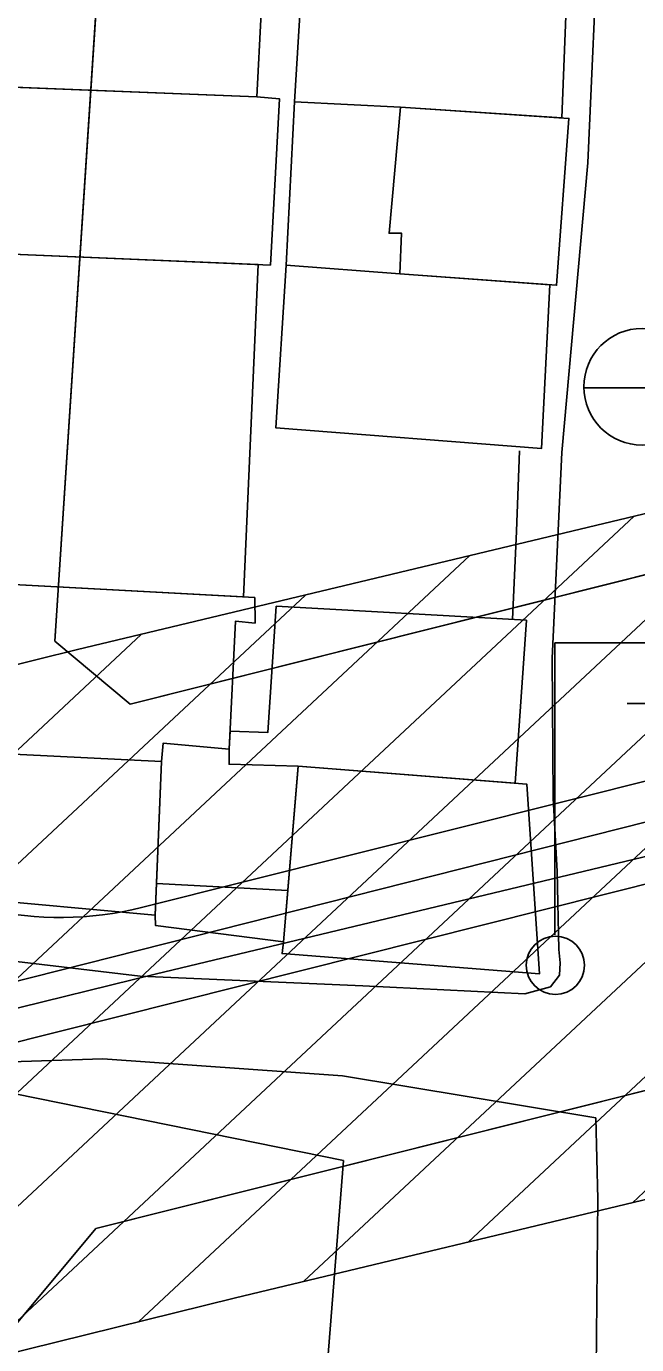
# Model space of a CAD drawing. Extents: x 417997 to 421451, y 4451742 to 4455216.
# Drawn here: x 420096.3 to 420132.9, y 4452724.9 to 4452804 of the extents above; entities that cross this region are included whole.
import ezdxf

# ---------------------------------------------------------------- set-up
doc = ezdxf.new("R2010")
doc.units = 0
for name, color, linetype in [('ADAKENARI', 7, 'Continuous'), ('B_Kapi', 7, 'Continuous'), ('B_Mesken', 7, 'Continuous'), ('B_Teras', 7, 'Continuous'), ('Hat_ENH', 7, 'Continuous'), ('KALDIRIM', 7, 'Continuous'), ('PL_TURZM', 7, 'Continuous'), ('S_Elektrik_Diregi', 7, 'Continuous'), ('S_Rogar_Kapagi', 7, 'Continuous'), ('Sinir_Duvar_tek_tarafa_ait', 7, 'Continuous'), ('TA_ENH_154', 7, 'Continuous'), ('TA_ENH_KORUMA', 7, 'Continuous'), ('TA_ENH_TARAMA', 7, 'Continuous'), ('TR_TİC_TURIZM_K', 7, 'Continuous'), ('Yol_Sose', 7, 'Continuous')]:
    doc.layers.add(name, color=color, linetype=linetype)

msp = doc.modelspace()

# ---------------------------------------------------------------- linework, layer by layer
at = {"layer": 'ADAKENARI'}
for p, q in [((420098.013, 4452767.094), (420110.555, 4452958.797)), ((420098.013, 4452767.094), (420110.555, 4452958.797)), ((420152.372, 4452775.841), (420102.536, 4452763.323)), ((420152.372, 4452775.841), (420102.536, 4452763.323)), ((420102.536, 4452763.323), (420098.013, 4452767.094)), ((420102.536, 4452763.323), (420098.013, 4452767.094)), ((420100.478, 4452731.874), (420151.885, 4452744.787)), ((420100.478, 4452731.874), (420151.885, 4452744.787)), ((420095.303, 4452725.667), (420100.478, 4452731.874)), ((420095.303, 4452725.667), (420100.478, 4452731.874))]:
    msp.add_line(p, q, dxfattribs=at)
at = {"layer": 'B_Kapi'}
msp.add_lwpolyline([(420125.882, 4452778.503), (420125.686, 4452773.693)], dxfattribs=at)
at = {"layer": 'B_Mesken'}
for points in [[(420095.461, 4452800.304), (420095.073, 4452800.334), (420095.48, 4452810.215), (420096.524, 4452810.158), (420110.208, 4452809.818), (420110.639, 4452809.811), (420110.129, 4452799.72)], [(420128.658, 4452804.572), (420128.404, 4452798.459), (420118.744, 4452799.117), (420112.387, 4452799.438), (420112.803, 4452806.302), (420112.151, 4452806.309), (420112.292, 4452809.686), (420128.774, 4452808.445)], [(420110.129, 4452799.72), (420111.492, 4452799.604), (420110.943, 4452789.643), (420095.004, 4452790.307), (420095.592, 4452800.299)], [(420118.692, 4452789.116), (420111.892, 4452789.633), (420112.387, 4452799.438), (420118.744, 4452799.117), (420128.838, 4452798.43), (420128.093, 4452788.432)], [(420094.042, 4452770.575), (420094.351, 4452779.135), (420094.869, 4452779.144), (420095.069, 4452781.652), (420094.56, 4452781.676), (420095.004, 4452790.307), (420110.217, 4452789.673), (420109.335, 4452769.739)], [(420127.687, 4452788.461), (420127.185, 4452778.638), (420111.275, 4452779.88), (420111.892, 4452789.633), (420118.692, 4452789.116)], [(420093.508, 4452760.408), (420094.042, 4452770.575), (420110.007, 4452769.703), (420110.021, 4452768.173), (420108.84, 4452768.286), (420108.471, 4452760.618), (420104.508, 4452760.97), (420104.422, 4452759.87)], [(420125.606, 4452758.576), (420126.287, 4452768.345), (420111.295, 4452769.184), (420110.794, 4452761.616), (420108.523, 4452761.693), (420108.471, 4452760.618), (420108.465, 4452759.715), (420112.612, 4452759.59)], [(420111.724, 4452749.069), (420104.051, 4452750.045), (420104.028, 4452750.656), (420104.109, 4452752.562), (420104.422, 4452759.87), (420104.508, 4452760.97), (420108.471, 4452760.618), (420108.465, 4452759.715), (420112.612, 4452759.59), (420111.982, 4452752.132)], [(420093.508, 4452760.408), (420092.642, 4452751.705), (420104.028, 4452750.656), (420104.422, 4452759.87)], [(420111.724, 4452749.069), (420111.644, 4452748.361), (420127.076, 4452747.149), (420126.311, 4452758.521), (420112.612, 4452759.59)], [(420092.203, 4452723.075), (420094.343, 4452740.212), (420115.321, 4452735.945), (420114.129, 4452720.783), (420112.36, 4452720.99)]]:
    msp.add_lwpolyline(points, close=True, dxfattribs=at)
at = {"layer": 'B_Teras'}
for points in [[(420128.838, 4452798.43), (420128.093, 4452788.432), (420118.692, 4452789.116), (420118.793, 4452791.555), (420118.057, 4452791.548), (420118.744, 4452799.117)], [(420111.982, 4452752.132), (420104.109, 4452752.562), (420104.422, 4452759.87), (420104.508, 4452760.97), (420108.471, 4452760.618), (420108.465, 4452759.715), (420112.612, 4452759.59)]]:
    msp.add_lwpolyline(points, close=True, dxfattribs=at)
at = {"layer": 'Hat_ENH'}
msp.add_lwpolyline([(419957.335, 4452711.677), (420216.786, 4452777.338)], dxfattribs=at)
at = {"layer": 'KALDIRIM'}
for p, q in [((420154.471, 4452763.995), (420103.22, 4452751.122)), ((420154.471, 4452763.995), (420103.22, 4452751.122)), ((420090.405, 4452741.716), (420149.311, 4452756.513)), ((420090.405, 4452741.716), (420149.311, 4452756.513))]:
    msp.add_line(p, q, dxfattribs=at)
msp.add_arc((420098.348, 4452770.519), 20, 176.35468, 284.10025, dxfattribs=at)
msp.add_arc((420098.348, 4452770.519), 20, 176.35468, 284.10025, dxfattribs=at)
at = {"layer": 'PL_TURZM'}
for points in [[(420122.385, 4453139.616), (420122.155, 4453136.102), (420112.644, 4452990.729), (420110.555, 4452958.797), (420098.013, 4452767.094), (420102.536, 4452763.323), (420152.372, 4452775.841), (420157.488, 4452782.052), (420162.88, 4452883.118), (420168.41, 4452955.237), (420170.856, 4452987.146), (420181.47, 4453125.592), (420181.739, 4453129.098), (420177.198, 4453134.956), (420127.635, 4453143.733), (420122.385, 4453139.616)], [(420122.385, 4453139.616), (420122.155, 4453136.102), (420112.644, 4452990.729), (420110.555, 4452958.797), (420098.013, 4452767.094), (420102.536, 4452763.323), (420152.372, 4452775.841), (420157.488, 4452782.052), (420162.88, 4452883.118), (420168.41, 4452955.237), (420170.856, 4452987.146), (420181.47, 4453125.592), (420181.739, 4453129.098), (420177.198, 4453134.956), (420127.635, 4453143.733), (420122.385, 4453139.616)], [(420225.967, 4452407.724), (420222.388, 4452413.182), (420198.501, 4452449.619), (420180.499, 4452485.392), (420172.393, 4452504.153), (420167.096, 4452520.116), (420157.036, 4452567.695), (420154.785, 4452586.79), (420154.697, 4452596.711), (420154.495, 4452619.207), (420156.646, 4452741.005), (420151.885, 4452744.787), (420100.478, 4452731.874), (420095.303, 4452725.667)], [(420225.967, 4452407.724), (420222.388, 4452413.182), (420198.501, 4452449.619), (420180.499, 4452485.392), (420172.393, 4452504.153), (420167.096, 4452520.116), (420157.036, 4452567.695), (420154.785, 4452586.79), (420154.697, 4452596.711), (420154.495, 4452619.207), (420156.646, 4452741.005), (420151.885, 4452744.787), (420100.478, 4452731.874), (420095.303, 4452725.667)]]:
    msp.add_lwpolyline(points, dxfattribs=at)
at = {"layer": 'S_Elektrik_Diregi'}
for p, q in [((420127.989, 4452749.49), (420127.989, 4452766.99)), ((420127.989, 4452766.99), (420134.989, 4452766.99)), ((420132.329, 4452763.35), (420137.579, 4452763.35))]:
    msp.add_line(p, q, dxfattribs=at)
msp.add_circle((420128.025, 4452747.654), 1.75, dxfattribs=at)
at = {"layer": 'S_Rogar_Kapagi'}
msp.add_line((420129.714, 4452782.28), (420136.714, 4452782.28), dxfattribs=at)
msp.add_circle((420133.231, 4452782.343), 3.5, dxfattribs=at)
at = {"layer": 'Sinir_Duvar_tek_tarafa_ait'}
msp.add_lwpolyline([(420125.686, 4452773.693), (420125.462, 4452768.391)], dxfattribs=at)
at = {"layer": 'TA_ENH_154'}
msp.add_lwpolyline([(421244.229, 4452871.733), (420603.453, 4452866.932), (420104.111, 4452747.147), (419709.07, 4452649.72), (419353.297, 4452559.565), (419284.532, 4452601.288), (419287.681, 4452599.871), (419484.079, 4452691.722), (419833.947, 4454863.938), (419862.826, 4455014.236)], dxfattribs=at)
msp.add_lwpolyline([(421244.229, 4452871.733), (420603.453, 4452866.932), (420104.111, 4452747.147), (419709.07, 4452649.72), (419353.297, 4452559.565), (419284.532, 4452601.288), (419287.681, 4452599.871), (419484.079, 4452691.722), (419833.947, 4454863.938), (419862.826, 4455014.236)], dxfattribs=at)
at = {"layer": 'TA_ENH_KORUMA'}
msp.add_lwpolyline([(419883.153, 4455014.021), (419853.647, 4454860.459), (419502.143, 4452678.088), (419329.549, 4452597.37), (419356.508, 4452581.013), (419704.218, 4452669.124), (420099.383, 4452766.582), (420601.013, 4452886.916), (421244.438, 4452891.737)], dxfattribs=at)
msp.add_lwpolyline([(419883.153, 4455014.021), (419853.647, 4454860.459), (419502.143, 4452678.088), (419329.549, 4452597.37), (419356.508, 4452581.013), (419704.218, 4452669.124), (420099.383, 4452766.582), (420601.013, 4452886.916), (421244.438, 4452891.737)], dxfattribs=at)
at = {"layer": 'TA_ENH_TARAMA'}
for p, q in [((420108.839, 4452727.712), (420605.892, 4452846.947)), ((420108.839, 4452727.712), (420605.892, 4452846.947)), ((420132.639, 4452733.421), (420191.858, 4452788.766)), ((420132.639, 4452733.421), (420191.858, 4452788.766)), ((420122.787, 4452731.057), (420182.006, 4452786.402)), ((420122.787, 4452731.057), (420182.006, 4452786.402)), ((420112.934, 4452728.694), (420172.153, 4452784.039)), ((420112.934, 4452728.694), (420172.153, 4452784.039)), ((420103.026, 4452726.278), (420162.301, 4452781.675)), ((420103.026, 4452726.278), (420162.301, 4452781.675)), ((420093.077, 4452723.824), (420152.449, 4452779.312)), ((420093.077, 4452723.824), (420152.449, 4452779.312)), ((420083.128, 4452721.371), (420142.596, 4452776.948)), ((420083.128, 4452721.371), (420142.596, 4452776.948)), ((420073.179, 4452718.917), (420132.744, 4452774.585)), ((420073.179, 4452718.917), (420132.744, 4452774.585)), ((420063.23, 4452716.463), (420122.891, 4452772.221)), ((420063.23, 4452716.463), (420122.891, 4452772.221)), ((420053.281, 4452714.01), (420113.039, 4452769.858)), ((420053.281, 4452714.01), (420113.039, 4452769.858)), ((420043.332, 4452711.556), (420103.187, 4452767.495)), ((420043.332, 4452711.556), (420103.187, 4452767.495)), ((419713.921, 4452630.315), (420108.839, 4452727.712)), ((419713.921, 4452630.315), (420108.839, 4452727.712))]:
    msp.add_line(p, q, dxfattribs=at)
at = {"layer": 'TR_TİC_TURIZM_K'}
for points in [[(420127.635, 4453143.733), (420122.385, 4453139.616), (420122.155, 4453136.102), (420112.644, 4452990.729), (420110.555, 4452958.797), (420098.013, 4452767.094), (420102.536, 4452763.323), (420152.372, 4452775.841), (420157.488, 4452782.052), (420162.88, 4452883.118), (420168.41, 4452955.237), (420170.856, 4452987.146), (420181.47, 4453125.592), (420181.739, 4453129.098), (420177.198, 4453134.956), (420127.635, 4453143.733)], [(420127.635, 4453143.733), (420122.385, 4453139.616), (420122.155, 4453136.102), (420112.644, 4452990.729), (420110.555, 4452958.797), (420098.013, 4452767.094), (420102.536, 4452763.323), (420152.372, 4452775.841), (420157.488, 4452782.052), (420162.88, 4452883.118), (420168.41, 4452955.237), (420170.856, 4452987.146), (420181.47, 4453125.592), (420181.739, 4453129.098), (420177.198, 4453134.956), (420127.635, 4453143.733)], [(420093.032, 4452576.932), (420100.033, 4452536.754), (420107.757, 4452506.586), (420114.478, 4452486.757), (420120.635, 4452470.999), (420129.77, 4452449.561), (420138.179, 4452433.132), (420173.917, 4452366.165), (420177.005, 4452360.377), (420225.967, 4452407.724), (420222.388, 4452413.182), (420198.501, 4452449.619), (420180.499, 4452485.392), (420172.393, 4452504.153), (420167.096, 4452520.116), (420157.036, 4452567.695), (420154.785, 4452586.79), (420154.697, 4452596.711), (420154.495, 4452619.207), (420156.646, 4452741.005), (420151.885, 4452744.787), (420100.478, 4452731.874), (420095.303, 4452725.667)], [(420093.032, 4452576.932), (420100.033, 4452536.754), (420107.757, 4452506.586), (420114.478, 4452486.757), (420120.635, 4452470.999), (420129.77, 4452449.561), (420138.179, 4452433.132), (420173.917, 4452366.165), (420177.005, 4452360.377), (420225.967, 4452407.724), (420222.388, 4452413.182), (420198.501, 4452449.619), (420180.499, 4452485.392), (420172.393, 4452504.153), (420167.096, 4452520.116), (420157.036, 4452567.695), (420154.785, 4452586.79), (420154.697, 4452596.711), (420154.495, 4452619.207), (420156.646, 4452741.005), (420151.885, 4452744.787), (420100.478, 4452731.874), (420095.303, 4452725.667)]]:
    msp.add_lwpolyline(points, dxfattribs=at)
at = {"layer": 'Yol_Sose'}
for points in [[(420090.104, 4452855.912), (420098.14, 4452855.69), (420118.637, 4452854.69), (420130.347, 4452853.658), (420131.553, 4452853.493), (420132.37, 4452852.782), (420132.626, 4452851.765), (420132.391, 4452845.34), (420131.655, 4452827.26), (420130.638, 4452810.495), (420129.964, 4452795.761), (420128.411, 4452778.394), (420127.838, 4452766.063), (420127.897, 4452757.671), (420128.141, 4452753.282), (420128.24, 4452748.601), (420128.308, 4452747.811), (420128.268, 4452747.066), (420127.729, 4452746.371), (420126.191, 4452745.945), (420116.476, 4452746.427), (420103.139, 4452747.012), (420089.808, 4452748.58)], [(420076.857, 4452619.016), (420077.242, 4452629.945), (420077.387, 4452645.908), (420077.795, 4452659.743), (420078.864, 4452676.803), (420079.793, 4452692.377), (420080.65, 4452706.74), (420081.613, 4452725.972), (420082.898, 4452737.771), (420083.365, 4452739.968), (420083.86, 4452740.639), (420085.375, 4452741.363), (420091.081, 4452741.736), (420100.887, 4452742.049), (420115.261, 4452741.024), (420130.446, 4452738.518)], [(420076.857, 4452619.016), (420076.702, 4452602.112), (420077.071, 4452595.38), (420077.359, 4452593.886), (420077.691, 4452593.191), (420078.324, 4452592.85), (420080.844, 4452592.479), (420085.773, 4452592.613), (420102.873, 4452597.834), (420116.954, 4452603.448), (420118.166, 4452614.791), (420120.615, 4452632.692), (420122.871, 4452650.536), (420124.891, 4452670.605), (420127.592, 4452691.633), (420130.424, 4452719.371), (420130.567, 4452733.627), (420130.446, 4452738.518)]]:
    msp.add_lwpolyline(points, dxfattribs=at)

doc.saveas('drawing.dxf')
